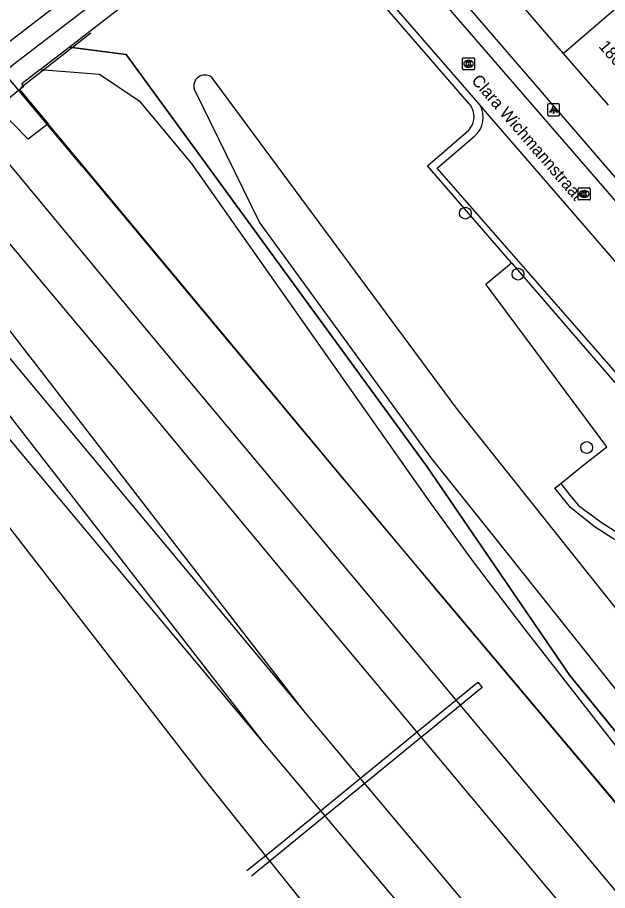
# Model space of a CAD drawing. Extents: x 160304 to 160954, y 383686 to 384161.
# Drawn here: x 160331.9 to 160380.9, y 383970.3 to 384042.8 of the extents above; entities that cross this region are included whole.
import ezdxf

# ---------------------------------------------------------------- set-up
doc = ezdxf.new("R2010")
doc.units = 0
for name, color, linetype in [('IMGEO_Boom', 7, 'Continuous'), ('IMGEO_Fietspad_gesloten', 7, 'Continuous'), ('IMGEO_Geluidsscherm', 7, 'Continuous'), ('IMGEO_Grasland_overig', 7, 'Continuous'), ('IMGEO_Greppel_droge_sloot', 7, 'Continuous'), ('IMGEO_Groenvoorziening', 7, 'Continuous'), ('IMGEO_Hek', 7, 'Continuous'), ('IMGEO_Kolk', 7, 'Continuous'), ('IMGEO_Lichtpunt', 7, 'Continuous'), ('IMGEO_Openbare_ruimte_label', 7, 'Continuous'), ('IMGEO_Overweg_gesloten', 7, 'Continuous'), ('IMGEO_Pand', 7, 'Continuous'), ('IMGEO_Pand_nummerreeks', 7, 'Continuous'), ('IMGEO_Rijbaan_lokaal_open', 7, 'Continuous'), ('IMGEO_Spoor', 7, 'Continuous'), ('IMGEO_Spoorbaan_halfverhard', 7, 'Continuous'), ('IMGEO_Struiken', 7, 'Continuous'), ('IMGEO_Voetpad_halfverhard', 7, 'Continuous'), ('IMGEO_Voetpad_open', 7, 'Continuous')]:
    doc.layers.add(name, color=color, linetype=linetype)

msp = doc.modelspace()

# ---------------------------------------------------------------- linework, layer by layer
at = {"layer": 'IMGEO_Boom'}
for centre in [(160369.089, 384026.527), (160373.464, 384021.465), (160379.158, 384007.078)]:
    msp.add_circle(centre, 0.489, dxfattribs=at)
at = {"layer": 'IMGEO_Fietspad_gesloten'}
for points in [[(160339.93, 384047.416), (160338.969, 384046.684), (160330.425, 384040.112), (160329.78, 384039.651), (160329.52, 384039.453)], [(160340.34, 384045.543), (160331.605, 384038.843), (160330.918, 384038.291), (160330.663, 384038.086), (160330.038, 384037.583), (160327.829, 384035.747), (160326.676, 384034.788), (160324.558, 384033.028), (160323.405, 384032.069), (160321.73, 384030.677), (160320.574, 384029.716), (160319.906, 384029.161), (160319.271, 384028.633), (160318.752, 384028.204), (160318.463, 384027.964), (160317.305, 384027.006), (160316.604, 384026.426), (160315.448, 384025.47), (160314.078, 384024.336), (160312.921, 384023.379), (160311.128, 384021.896), (160311.128, 384021.896)]]:
    msp.add_lwpolyline(points, dxfattribs=at)
at = {"layer": 'IMGEO_Geluidsscherm'}
for points in [[(160337.283, 384030.458), (160323.246, 384047.26)], [(160337.283, 384030.458), (160359.047, 384004.381), (160361.118, 384001.945), (160367.22, 383994.594), (160379.095, 383980.475), (160394.831, 383961.695), (160403.665, 383951.091), (160407.582, 383946.563), (160411.468, 383942.027)]]:
    msp.add_lwpolyline(points, dxfattribs=at)
at = {"layer": 'IMGEO_Grasland_overig'}
msp.add_lwpolyline([(160336.228, 384040.312), (160336.678, 384040.252), (160340.965, 384039.679), (160365.932, 384005.469), (160373.505, 383994.394), (160377.767, 383988.161), (160383.147, 383981.543), (160398.359, 383962.83), (160402.015, 383958.333), (160414.246, 383944.353)], dxfattribs=at)
at = {"layer": 'IMGEO_Greppel_droge_sloot'}
for points in [[(160347.988, 384037.853), (160368.404, 384010.249), (160374.735, 384002.298), (160376.565, 384000), (160382.21, 383992.911), (160389.971, 383983.164), (160406.97, 383963.092), (160416.266, 383951.788), (160430.579, 383935.188), (160438.969, 383926.193), (160455.21, 383909.411), (160471.059, 383893.924), (160480.673, 383885.044), (160482.322, 383883.58), (160491.37, 383875.548), (160499.844, 383868.426), (160500, 383868.292)], [(160495.305, 383866.693), (160489.609, 383871.764), (160477.984, 383881.802), (160468.372, 383890.76), (160452.087, 383906.656), (160436.096, 383922.678), (160427.491, 383932.216), (160413.605, 383948.881), (160404.058, 383959.794), (160386.494, 383980.821), (160371.217, 384000), (160366.262, 384006.221), (160352.018, 384025.775), (160346.589, 384036.832)]]:
    msp.add_lwpolyline(points, dxfattribs=at)
msp.add_arc((160347.504, 384037.048), 0.94, 58.97708, 193.26738, dxfattribs=at)
at = {"layer": 'IMGEO_Groenvoorziening'}
msp.add_lwpolyline([(160376.999, 384004.101), (160378.817, 384005.548), (160380.812, 384007.137), (160370.777, 384020.632), (160372.913, 384022.406)], dxfattribs=at)
at = {"layer": 'IMGEO_Hek'}
for points in [[(160336.228, 384040.312), (160342.207, 384044.937), (160344.09, 384046.619), (160346.951, 384049.435), (160352.956, 384054.651), (160358.706, 384047.974)], [(160338.032, 384041.457), (160332.233, 384036.937)], [(160336.678, 384040.252), (160336.228, 384040.312)], [(160496.977, 383862.925), (160487.621, 383870.467), (160450.658, 383905.135), (160446.69, 383908.992), (160442.778, 383912.907), (160435.125, 383920.904), (160425.857, 383931.082), (160402.015, 383958.333), (160377.767, 383988.161), (160365.932, 384005.469), (160340.965, 384039.679), (160336.678, 384040.252)]]:
    msp.add_lwpolyline(points, dxfattribs=at)
at = {"layer": 'IMGEO_Kolk'}
for p, q in [((160368.857, 384038.497), (160368.857, 384039.349)), ((160368.932, 384039.423), (160369.784, 384039.423)), ((160369.858, 384039.349), (160369.858, 384038.497)), ((160369.368, 384038.643), (160369.343, 384038.643)), ((160369.345, 384039.203), (160369.37, 384039.203)), ((160369.784, 384038.423), (160368.932, 384038.423)), ((160378.444, 384027.695), (160378.444, 384028.547)), ((160378.519, 384028.621), (160379.371, 384028.621)), ((160378.932, 384028.401), (160378.957, 384028.401)), ((160379.445, 384028.547), (160379.445, 384027.695)), ((160378.955, 384027.841), (160378.93, 384027.841)), ((160379.371, 384027.621), (160378.519, 384027.621))]:
    msp.add_line(p, q, dxfattribs=at)
for points in [[(160368.857, 384038.497), (160368.857, 384039.349)], [(160368.932, 384039.423), (160369.784, 384039.423)], [(160369.858, 384039.349), (160369.858, 384038.497)], [(160369.178, 384039.123), (160369.301, 384039.123), (160369.301, 384038.972), (160369.431, 384039.123), (160369.595, 384039.123), (160369.449, 384038.972), (160369.602, 384038.723), (160369.45, 384038.723), (160369.365, 384038.887), (160369.301, 384038.82), (160369.301, 384038.723), (160369.178, 384038.723), (160369.178, 384039.123)], [(160369.784, 384038.423), (160368.932, 384038.423)], [(160378.444, 384027.695), (160378.444, 384028.547)], [(160378.519, 384028.621), (160379.371, 384028.621)], [(160379.445, 384028.547), (160379.445, 384027.695)], [(160378.765, 384028.321), (160378.888, 384028.321), (160378.888, 384028.17), (160379.018, 384028.321), (160379.182, 384028.321), (160379.036, 384028.17), (160379.189, 384027.921), (160379.037, 384027.921), (160378.952, 384028.085), (160378.888, 384028.018), (160378.888, 384027.921), (160378.765, 384027.921), (160378.765, 384028.321)], [(160379.371, 384027.621), (160378.519, 384027.621)]]:
    msp.add_lwpolyline(points, dxfattribs=at)
for centre, start, end in [((160368.934, 384039.347), 91.55205, 178.44795), ((160368.934, 384039.347), 91.55205, 178.44795), ((160369.782, 384039.347), 1.55205, 88.44795), ((160369.782, 384039.347), 1.55205, 88.44795), ((160368.934, 384038.499), 181.55205, 268.44795), ((160368.934, 384038.499), 181.55205, 268.44795), ((160369.782, 384038.499), 271.55205, 358.44795), ((160369.782, 384038.499), 271.55205, 358.44795), ((160378.521, 384028.545), 91.55205, 178.44795), ((160378.521, 384028.545), 91.55205, 178.44795), ((160379.369, 384028.545), 1.55205, 88.44795), ((160379.369, 384028.545), 1.55205, 88.44795), ((160378.521, 384027.697), 181.55205, 268.44795), ((160378.521, 384027.697), 181.55205, 268.44795), ((160379.369, 384027.697), 271.55205, 358.44795), ((160379.369, 384027.697), 271.55205, 358.44795)]:
    msp.add_arc(centre, 0.0765, start, end, dxfattribs=at)
for centre, major_axis, ratio, start_param, end_param in [((160369.344, 384038.923), (-0.387, 0.002), 0.722429, 4.712389, 7.853982), ((160369.369, 384038.923), (-0.39, 0.002), 0.717154, 1.570796, 4.712389), ((160378.931, 384028.121), (-0.387, 0.002), 0.722429, 4.712389, 7.853982), ((160378.956, 384028.121), (-0.39, 0.002), 0.717154, 1.570796, 4.712389)]:
    msp.add_ellipse(centre, major_axis=major_axis, ratio=ratio, start_param=start_param, end_param=end_param, dxfattribs=at)
at = {"layer": 'IMGEO_Lichtpunt'}
for p, q in [((160376.815, 384035.604), (160376.007, 384035.604)), ((160376.815, 384035.604), (160376.007, 384035.604)), ((160375.913, 384035.509), (160375.913, 384034.702)), ((160375.913, 384035.509), (160375.913, 384034.702)), ((160376.909, 384034.702), (160376.909, 384035.509)), ((160376.909, 384034.702), (160376.909, 384035.509)), ((160376.007, 384034.608), (160376.815, 384034.608)), ((160376.007, 384034.608), (160376.815, 384034.608))]:
    msp.add_line(p, q, dxfattribs=at)
for points in [[(160376.287, 384035.173), (160376.326, 384035.145), (160376.138, 384034.883), (160376.1, 384034.91), (160376.287, 384035.173)], [(160376.389, 384035.125), (160376.436, 384035.125), (160376.436, 384034.803), (160376.389, 384034.803), (160376.389, 384035.125)], [(160376.499, 384035.145), (160376.537, 384035.172), (160376.724, 384034.91), (160376.685, 384034.882), (160376.499, 384035.145)]]:
    msp.add_lwpolyline(points, dxfattribs=at)
msp.add_circle((160376.412, 384035.307), 0.0994, dxfattribs=at)
for centre, start, end in [((160376.007, 384035.509), 90, 180), ((160376.007, 384035.509), 90, 180), ((160376.815, 384035.509), 0, 90), ((160376.815, 384035.509), 0, 90), ((160376.007, 384034.702), 180, 270), ((160376.007, 384034.702), 180, 270), ((160376.815, 384034.702), 270, 0), ((160376.815, 384034.702), 270, 360)]:
    msp.add_arc(centre, 0.0946, start, end, dxfattribs=at)
at = {"layer": 'IMGEO_Overweg_gesloten'}
for points in [[(160350.956, 383971.988), (160352.985, 383973.591), (160370.119, 383987.621)], [(160370.119, 383987.621), (160370.498, 383987.172), (160351.342, 383971.506)]]:
    msp.add_lwpolyline(points, dxfattribs=at)
at = {"layer": 'IMGEO_Pand'}
for points in [[(160383.087, 384044.841), (160377.241, 384039.785)], [(160377.241, 384039.785), (160373.455, 384044.164)], [(160380.948, 384035.498), (160377.241, 384039.785)]]:
    msp.add_lwpolyline(points, dxfattribs=at)
at = {"layer": 'IMGEO_Rijbaan_lokaal_open'}
for points in [[(160364.754, 384046.943), (160397.588, 384008.955)], [(160370.313, 384035.491), (160362.283, 384044.777)], [(160391.959, 384010.465), (160391.267, 384011.265), (160370.932, 384034.776), (160370.313, 384035.491)]]:
    msp.add_lwpolyline(points, dxfattribs=at)
at = {"layer": 'IMGEO_Spoor'}
for points in [[(160328.515, 384033.851), (160343.699, 384015.574), (160382.041, 383969.697), (160396.087, 383952.913), (160407.879, 383939.037)], [(160325.26, 384031.135), (160340.515, 384012.973), (160355.3, 383995.136), (160390.189, 383953.399), (160404.629, 383936.33)], [(160326.738, 384022.647), (160355.792, 383985.091)], [(160314.709, 384022.335), (160315.484, 384021.283), (160328.896, 384003.48), (160347.5, 383979.455), (160358.034, 383966.289), (160368.663, 383953.2), (160386.692, 383931.354), (160391.638, 383925.508)], [(160325.373, 384021.567), (160355.792, 383985.091)], [(160322.86, 384020.543), (160352.408, 383982.505)], [(160321.549, 384019.35), (160352.408, 383982.505)], [(160355.792, 383985.091), (160392.437, 383941.395), (160399.674, 383933), (160400.081, 383932.541)], [(160352.408, 383982.505), (160396.756, 383929.772)]]:
    msp.add_lwpolyline(points, dxfattribs=at)
at = {"layer": 'IMGEO_Spoorbaan_halfverhard'}
for points in [[(160334.486, 384033.929), (160332.846, 384032.679), (160330.264, 384035.272)], [(160411.6, 383942.137), (160411.599, 383942.138), (160394.029, 383962.815), (160361.118, 384001.945), (160334.486, 384033.929)]]:
    msp.add_lwpolyline(points, dxfattribs=at)
at = {"layer": 'IMGEO_Struiken'}
for points in [[(160333.795, 384038.435), (160338.753, 384038.065), (160342.046, 384035.848), (160346.35, 384030.668), (160352.129, 384022.462), (160366.05, 384002.667), (160369.822, 383997.497), (160373.947, 383992.091), (160387.835, 383974.261), (160394.541, 383965.796), (160400.807, 383958.262), (160409.451, 383948.285), (160413.502, 383943.721)], [(160332.113, 384036.783), (160334.486, 384033.929)]]:
    msp.add_lwpolyline(points, dxfattribs=at)
at = {"layer": 'IMGEO_Voetpad_halfverhard'}
for points in [[(160386.459, 383996.631), (160385.733, 383997.245), (160385.207, 383997.523), (160384.211, 383998.05), (160381.32, 383999.528), (160379.778, 384000.533), (160377.796, 384002.111), (160376.517, 384003.717), (160376.999, 384004.101)], [(160376.999, 384004.101), (160377.765, 384003.139), (160378.468, 384002.269), (160380.346, 384000.883), (160382.213, 383999.699), (160383.553, 383998.976), (160384.379, 383998.563), (160385.258, 383998.124), (160385.953, 383997.763), (160386.679, 383997.251)]]:
    msp.add_lwpolyline(points, dxfattribs=at)
at = {"layer": 'IMGEO_Voetpad_open'}
for points in [[(160336.228, 384040.312), (160342.207, 384044.937), (160344.09, 384046.619), (160346.951, 384049.435), (160352.956, 384054.651), (160358.706, 384047.974), (160359.817, 384046.689)], [(160369.22, 384049.062), (160366.633, 384046.782), (160406.925, 384000), (160415.887, 383989.594), (160418.503, 383989.954)], [(160372.913, 384022.406), (160365.964, 384030.447), (160369.372, 384033.427), (160369.466, 384033.534), (160369.55, 384033.649), (160369.624, 384033.771), (160369.686, 384033.899), (160369.736, 384034.033), (160369.775, 384034.17), (160369.801, 384034.31), (160369.814, 384034.452), (160369.815, 384034.594), (160369.803, 384034.736), (160369.778, 384034.876), (160369.741, 384035.014), (160369.692, 384035.148), (160369.631, 384035.276), (160369.559, 384035.399), (160369.476, 384035.515), (160369.405, 384035.599), (160363.882, 384041.987), (160359.817, 384046.689)], [(160333.795, 384038.435), (160333.858, 384038.484), (160336.228, 384040.312)], [(160332.113, 384036.783), (160332.154, 384036.813), (160332.485, 384037.061), (160332.314, 384037.293), (160333.795, 384038.435)], [(160330.264, 384035.272), (160331.889, 384036.619), (160332.113, 384036.783)], [(160389.465, 384010.549), (160386.37, 384007.804), (160378.355, 384016.973), (160366.739, 384030.257), (160369.487, 384032.615), (160369.862, 384032.915)], [(160372.913, 384022.406), (160386.36, 384006.845)]]:
    msp.add_lwpolyline(points, dxfattribs=at)
msp.add_arc((160368.455, 384034.489), 2.111, 311.79723, 28.34165, dxfattribs=at)

# ---------------------------------------------------------------- texts
at = {"layer": 'IMGEO_Openbare_ruimte_label'}
msp.add_text('Clara Wichmannstraat', height=1, rotation=310.86241, dxfattribs=at).set_placement((160369.535, 384037.501))
at = {"layer": 'IMGEO_Pand_nummerreeks'}
msp.add_text('186', height=1, rotation=310.85168, dxfattribs=at).set_placement((160380.093, 384040.343))

doc.saveas('drawing.dxf')
